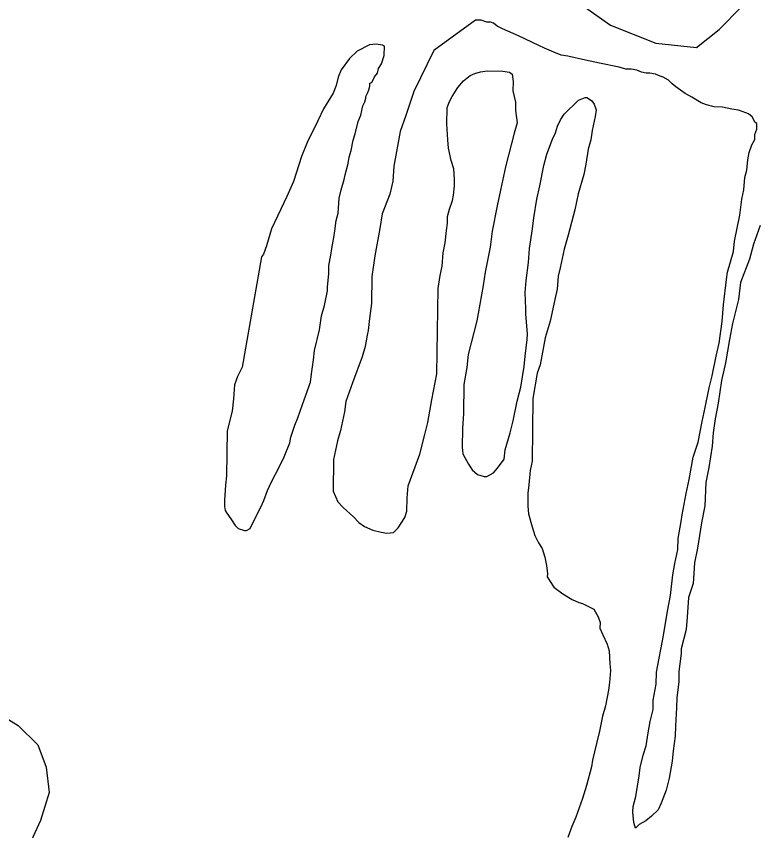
# Model space of a CAD drawing. Extents: x 3355677 to 3393573, y 612928 to 638357.
# Drawn here: x 3381418 to 3382286, y 633656 to 634609 of the extents above; entities that cross this region are included whole.
import ezdxf

# ---------------------------------------------------------------- set-up
doc = ezdxf.new("R2010")
doc.units = 0
doc.layers.add('V-SITE-VEGE', color=7, linetype='Continuous')
doc.layers.add('V-TOPO-SHOR', color=7, linetype='Continuous')

msp = doc.modelspace()

# ---------------------------------------------------------------- linework, layer by layer
at = {"layer": 'V-SITE-VEGE'}
for p, q in [((3381955.86, 634604.61), (3381907.12, 634569.12)), ((3381962.44, 634604.52), (3381955.86, 634604.61)), ((3381968.98, 634602.24), (3381962.44, 634604.52)), ((3381973.37, 634602.18), (3381968.98, 634602.24)), ((3381976.64, 634601.03), (3381973.37, 634602.18)), ((3381980.98, 634597.68), (3381976.64, 634601.03)), ((3381987.51, 634594.3), (3381980.98, 634597.68)), ((3382006.04, 634586.37), (3381987.51, 634594.3)), ((3382030, 634575.06), (3382006.04, 634586.37)), ((3381831.56, 634575.68), (3381817.2, 634568.2)), ((3381839.25, 634576.66), (3381831.56, 634575.68)), ((3381846.91, 634575.46), (3381839.25, 634576.66)), ((3381849.08, 634574.33), (3381846.91, 634575.46)), ((3381848.93, 634563.37), (3381849.08, 634574.33)), ((3382036.53, 634571.68), (3382030, 634575.06)), ((3381817.2, 634568.2), (3381808.31, 634559.56)), ((3381845.5, 634553.55), (3381848.93, 634563.37)), ((3381907.12, 634569.12), (3381883.42, 634521.22)), ((3382047.43, 634567.14), (3382036.53, 634571.68)), ((3382056.15, 634563.73), (3382047.43, 634567.14)), ((3382063.81, 634562.52), (3382056.15, 634563.73)), ((3382084.57, 634557.84), (3382063.81, 634562.52)), ((3381808.31, 634559.56), (3381798.26, 634546.55)), ((3381842.13, 634548.12), (3381845.5, 634553.55)), ((3382100.97, 634554.32), (3382084.57, 634557.84)), ((3382123.93, 634549.61), (3382100.97, 634554.32)), ((3381798.26, 634546.55), (3381794.85, 634537.82)), ((3381840.96, 634542.65), (3381842.13, 634548.12)), ((3381954.98, 634542.13), (3381961.59, 634544.23)), ((3381961.59, 634544.23), (3381969.27, 634545.22)), ((3381969.27, 634545.22), (3381987.91, 634544.96)), ((3381987.91, 634544.96), (3381995.57, 634543.75)), ((3381995.57, 634543.75), (3381998.83, 634541.51)), ((3382131.57, 634547.31), (3382123.93, 634549.61)), ((3382138.15, 634547.22), (3382131.57, 634547.31)), ((3382144.71, 634546.03), (3382138.15, 634547.22)), ((3382150.16, 634543.76), (3382144.71, 634546.03)), ((3382155.62, 634542.58), (3382150.16, 634543.76)), ((3381794.85, 634537.82), (3381792.51, 634527.99)), ((3381834.23, 634531.78), (3381837.61, 634538.32)), ((3381837.61, 634538.32), (3381840.96, 634542.65)), ((3381941.7, 634533.55), (3381949.47, 634540.02)), ((3381949.47, 634540.02), (3381954.98, 634542.13)), ((3381998.83, 634541.51), (3381999.8, 634532.73)), ((3382160.01, 634542.52), (3382155.62, 634542.58)), ((3382166.57, 634541.33), (3382160.01, 634542.52)), ((3382172.02, 634539.06), (3382166.57, 634541.33)), ((3382175.29, 634537.92), (3382172.02, 634539.06)), ((3382181.82, 634534.54), (3382175.29, 634537.92)), ((3382186.15, 634530.09), (3382181.82, 634534.54)), ((3381792.51, 634527.99), (3381789.1, 634519.26)), ((3381830.82, 634523.06), (3381831.97, 634527.43)), ((3381831.97, 634527.43), (3381832.02, 634530.72)), ((3381832.02, 634530.72), (3381834.23, 634531.78)), ((3381928.28, 634515.1), (3381935.01, 634525.97)), ((3381935.01, 634525.97), (3381941.7, 634533.55)), ((3381999.8, 634532.73), (3381999.64, 634521.77)), ((3382190.48, 634526.74), (3382186.15, 634530.09)), ((3382201.34, 634518.91), (3382190.48, 634526.74)), ((3381789.1, 634519.26), (3381777.87, 634500.79)), ((3381827.39, 634513.24), (3381827.42, 634515.44)), ((3381827.42, 634515.44), (3381829.67, 634519.79)), ((3381829.67, 634519.79), (3381830.82, 634523.06)), ((3381883.42, 634521.22), (3381874.25, 634492.84)), ((3381924.9, 634508.57), (3381928.28, 634515.1)), ((3381999.64, 634521.77), (3382002.74, 634508.57)), ((3382208.95, 634514.42), (3382201.34, 634518.91)), ((3381823.98, 634504.52), (3381826.23, 634508.87)), ((3381826.23, 634508.87), (3381827.39, 634513.24)), ((3381922.61, 634502.03), (3381924.9, 634508.57)), ((3382002.74, 634508.57), (3382002.6, 634498.7)), ((3382059.56, 634494.61), (3382076.23, 634510.82)), ((3382076.23, 634510.82), (3382083.96, 634514)), ((3382083.96, 634514), (3382086.15, 634513.96)), ((3382086.15, 634513.96), (3382091.58, 634510.6)), ((3382091.58, 634510.6), (3382094.81, 634506.17)), ((3382094.81, 634506.17), (3382096.91, 634499.56)), ((3382219.82, 634507.69), (3382208.95, 634514.42)), ((3382226.36, 634505.4), (3382219.82, 634507.69)), ((3382235.1, 634503.08), (3382226.36, 634505.4)), ((3381777.87, 634500.79), (3381771.1, 634486.63)), ((3381821.63, 634493.59), (3381823.98, 634504.52)), ((3381922.35, 634483.39), (3381922.61, 634502.03)), ((3382002.6, 634498.7), (3382004.6, 634484.42)), ((3382096.91, 634499.56), (3382095.7, 634491.9)), ((3382244.97, 634502.95), (3382235.1, 634503.08)), ((3382255.9, 634500.6), (3382244.97, 634502.95)), ((3382263.56, 634499.4), (3382255.9, 634500.6)), ((3382272.28, 634495.98), (3382263.56, 634499.4)), ((3382275.55, 634494.84), (3382272.28, 634495.98)), ((3381771.1, 634486.63), (3381758.68, 634461.59)), ((3381818.23, 634485.96), (3381821.63, 634493.59)), ((3381874.25, 634492.84), (3381867.4, 634474.3)), ((3382051.68, 634480.46), (3382055.08, 634488.09)), ((3382055.08, 634488.09), (3382059.56, 634494.61)), ((3382095.7, 634491.9), (3382092.18, 634475.51)), ((3382279.89, 634491.49), (3382275.55, 634494.84)), ((3382283.08, 634484.86), (3382279.89, 634491.49)), ((3381814.74, 634471.76), (3381818.23, 634485.96)), ((3381923.18, 634464.74), (3381922.35, 634483.39)), ((3382004.6, 634484.42), (3382001.14, 634472.41)), ((3382049.38, 634472.82), (3382051.68, 634480.46)), ((3382282.88, 634470.61), (3382285.17, 634477.16)), ((3382285.26, 634483.74), (3382283.08, 634484.86)), ((3382285.17, 634477.16), (3382285.26, 634483.74)), ((3381812.44, 634464.12), (3381814.74, 634471.76)), ((3381867.4, 634474.3), (3381860.25, 634433.84)), ((3382001.14, 634472.41), (3381990.71, 634433.09)), ((3382045.99, 634465.2), (3382049.38, 634472.82)), ((3382092.18, 634475.51), (3382090.93, 634464.56)), ((3382282.8, 634465.13), (3382282.88, 634470.61)), ((3381758.68, 634461.59), (3381751.87, 634445.24)), ((3381810.08, 634452.09), (3381812.44, 634464.12)), ((3381924.14, 634454.86), (3381923.18, 634464.74)), ((3382039.16, 634447.75), (3382045.99, 634465.2)), ((3382090.93, 634464.56), (3382087.48, 634453.64)), ((3382276.01, 634449.88), (3382279.42, 634458.6)), ((3382279.42, 634458.6), (3382282.8, 634465.13)), ((3381807.78, 634444.45), (3381810.08, 634452.09)), ((3381927.23, 634440.56), (3381924.14, 634454.86)), ((3382087.48, 634453.64), (3382085.04, 634436.14)), ((3382274.79, 634441.13), (3382276.01, 634449.88)), ((3381751.87, 634445.24), (3381742.68, 634415.77)), ((3381806.57, 634436.79), (3381807.78, 634444.45)), ((3381930.38, 634430.65), (3381927.23, 634440.56)), ((3382035.69, 634434.64), (3382039.16, 634447.75)), ((3382273.52, 634429.08), (3382274.79, 634441.13)), ((3381803.1, 634423.68), (3381806.57, 634436.79)), ((3381860.25, 634433.84), (3381858.91, 634416.31)), ((3381931.3, 634418.58), (3381930.38, 634430.65)), ((3381990.71, 634433.09), (3381984.84, 634405.76)), ((3382030.96, 634410.59), (3382035.69, 634434.64)), ((3382085.04, 634436.14), (3382082.68, 634424.11)), ((3382271.21, 634420.35), (3382273.52, 634429.08)), ((3381801.92, 634418.22), (3381803.1, 634423.68)), ((3382082.68, 634424.11), (3382075.78, 634401.19)), ((3382269.91, 634406.11), (3382271.21, 634420.35)), ((3381742.68, 634415.77), (3381734.76, 634398.33)), ((3381798.46, 634406.2), (3381801.92, 634418.22)), ((3381858.91, 634416.31), (3381855.4, 634401.01)), ((3381929.94, 634399.96), (3381931.19, 634410.91)), ((3381931.19, 634410.91), (3381931.3, 634418.58)), ((3382027.45, 634395.29), (3382030.96, 634410.59)), ((3381796.13, 634396.37), (3381798.46, 634406.2)), ((3381855.4, 634401.01), (3381846.31, 634378.12)), ((3381984.84, 634405.76), (3381981.29, 634387.17)), ((3382075.78, 634401.19), (3382072.23, 634382.59)), ((3382267.56, 634395.18), (3382269.91, 634406.11)), ((3381734.76, 634398.33), (3381716.68, 634360.22)), ((3381794.79, 634378.85), (3381796.13, 634396.37)), ((3381925.32, 634383.58), (3381928.75, 634393.4)), ((3381928.75, 634393.4), (3381929.94, 634399.96)), ((3382023.85, 634373.41), (3382027.45, 634395.29)), ((3382265.11, 634376.58), (3382267.56, 634395.18)), ((3381923.01, 634374.84), (3381925.32, 634383.58)), ((3381981.29, 634387.17), (3381975.39, 634357.65)), ((3382072.23, 634382.59), (3382064.13, 634353.11)), ((3381792.47, 634370.11), (3381794.79, 634378.85)), ((3381846.31, 634378.12), (3381843.87, 634360.61)), ((3381922.9, 634367.17), (3381923.01, 634374.84)), ((3382022.57, 634360.27), (3382023.85, 634373.41)), ((3382259.19, 634345.96), (3382265.11, 634376.58)), ((3381791.2, 634358.07), (3381792.47, 634370.11)), ((3381921.68, 634358.41), (3381922.9, 634367.17)), ((3382289.05, 634364.18), (3382281.07, 634342.36)), ((3381716.68, 634360.22), (3381710.92, 634340.56)), ((3381790, 634350.41), (3381791.2, 634358.07)), ((3381843.87, 634360.61), (3381837.93, 634328.9)), ((3381920.38, 634344.18), (3381921.68, 634358.41)), ((3381975.39, 634357.65), (3381972.94, 634339.05)), ((3382018.96, 634337.3), (3382022.57, 634360.27)), ((3382064.13, 634353.11), (3382059.52, 634336.73)), ((3381787.62, 634337.29), (3381790, 634350.41)), ((3381918.02, 634332.15), (3381920.38, 634344.18)), ((3382257.92, 634333.92), (3382259.19, 634345.96)), ((3381710.92, 634340.56), (3381707.49, 634330.75)), ((3381786.42, 634329.63), (3381787.62, 634337.29)), ((3381972.94, 634339.05), (3381967.04, 634309.53)), ((3382017.63, 634320.88), (3382018.96, 634337.3)), ((3382059.52, 634336.73), (3382054.82, 634314.87)), ((3382251, 634309.9), (3382257.92, 634333.92)), ((3382281.07, 634342.36), (3382276.43, 634324.89)), ((3381705.25, 634327.49), (3381682.6, 634198.44)), ((3381707.49, 634330.75), (3381705.25, 634327.49)), ((3381784.05, 634317.6), (3381786.42, 634329.63)), ((3381837.93, 634328.9), (3381834.31, 634304.83)), ((3381916.71, 634316.82), (3381918.02, 634332.15)), ((3382276.43, 634324.89), (3382266.18, 634297.62)), ((3381783.91, 634307.74), (3381784.05, 634317.6)), ((3381914.36, 634305.89), (3381916.71, 634316.82)), ((3382015.14, 634300.08), (3382017.63, 634320.88)), ((3382054.82, 634314.87), (3382052.49, 634305.03)), ((3381782.6, 634292.41), (3381783.91, 634307.74)), ((3381911.95, 634290.57), (3381914.36, 634305.89)), ((3381967.04, 634309.53), (3381964.62, 634294.21)), ((3382249.78, 634301.14), (3382251, 634309.9)), ((3381834.31, 634304.83), (3381833.86, 634273.04)), ((3382013.85, 634285.84), (3382015.14, 634300.08)), ((3382052.49, 634305.03), (3382051.18, 634289.7)), ((3382246.08, 634271.59), (3382249.78, 634301.14)), ((3382266.18, 634297.62), (3382263.71, 634277.92)), ((3381779, 634270.53), (3381782.54, 634288.02)), ((3381782.54, 634288.02), (3381782.6, 634292.41)), ((3381910.54, 634190.82), (3381911.95, 634290.57)), ((3381964.62, 634294.21), (3381958.68, 634261.41)), ((3382051.18, 634289.7), (3382048.81, 634277.67)), ((3382014.68, 634267.19), (3382013.85, 634285.84)), ((3382048.81, 634277.67), (3382042.98, 634252.54)), ((3382263.71, 634277.92), (3382256.73, 634249.51)), ((3381775.54, 634258.52), (3381779, 634270.53)), ((3381833.86, 634273.04), (3381831.42, 634255.53)), ((3382014.58, 634260.62), (3382014.68, 634267.19)), ((3382244.7, 634251.88), (3382246.08, 634271.59)), ((3381773.12, 634242.1), (3381775.54, 634258.52)), ((3381958.68, 634261.41), (3381957.46, 634252.65)), ((3382016.45, 634237.56), (3382014.58, 634260.62)), ((3381831.42, 634255.53), (3381830.12, 634241.3)), ((3381957.46, 634252.65), (3381947.04, 634213.33)), ((3382042.98, 634252.54), (3382037.22, 634232.89)), ((3382241.06, 634226.71), (3382244.7, 634251.88)), ((3382256.73, 634249.51), (3382253.18, 634230.93)), ((3381767.29, 634218.07), (3381773.12, 634242.1)), ((3381830.12, 634241.3), (3381828.94, 634235.83)), ((3381828.94, 634235.83), (3381826.56, 634222.71)), ((3382013.89, 634211.29), (3382016.36, 634230.99)), ((3382016.36, 634230.99), (3382016.45, 634237.56)), ((3382037.22, 634232.89), (3382031.29, 634201.18)), ((3382253.18, 634230.93), (3382248.4, 634203.58)), ((3381826.56, 634222.71), (3381823.11, 634210.7)), ((3382237.55, 634211.41), (3382241.06, 634226.71)), ((3381766.04, 634207.12), (3381767.29, 634218.07)), ((3381823.11, 634210.7), (3381811.71, 634180.16)), ((3381947.04, 634213.33), (3381945.72, 634198)), ((3382012.62, 634199.25), (3382013.89, 634211.29)), ((3382232.84, 634188.45), (3382237.55, 634211.41)), ((3381763.62, 634190.71), (3381766.04, 634207.12)), ((3382031.29, 634201.18), (3382027.86, 634191.35)), ((3382248.4, 634203.58), (3382243.72, 634182.82)), ((3381682.6, 634198.44), (3381676.96, 634187.55)), ((3381904.62, 634160.21), (3381910.54, 634190.82)), ((3381945.72, 634198), (3381942.15, 634178.32)), ((3382008.99, 634175.18), (3382012.62, 634199.25)), ((3382027.86, 634191.35), (3382023.05, 634161.82)), ((3381676.96, 634187.55), (3381673.53, 634177.73)), ((3381762.38, 634180.86), (3381763.62, 634190.71)), ((3382229.35, 634174.25), (3382232.84, 634188.45)), ((3382243.72, 634182.82), (3382240.07, 634156.56)), ((3381673.53, 634177.73), (3381672.2, 634161.31)), ((3381753.24, 634154.68), (3381762.38, 634180.86)), ((3381811.71, 634180.16), (3381803.73, 634158.35)), ((3381942.15, 634178.32), (3381941.67, 634144.34)), ((3382004.37, 634158.8), (3382008.99, 634175.18)), ((3382224.64, 634151.29), (3382229.35, 634174.25)), ((3381672.2, 634161.31), (3381670.91, 634147.07)), ((3381747.54, 634139.41), (3381753.24, 634154.68)), ((3381803.73, 634158.35), (3381802.46, 634146.31)), ((3381899.86, 634133.96), (3381904.62, 634160.21)), ((3381999.66, 634135.84), (3382004.37, 634158.8)), ((3382023.05, 634161.82), (3382022.01, 634088.38)), ((3382240.07, 634156.56), (3382236.51, 634137.97)), ((3381670.91, 634147.07), (3381665.1, 634124.13)), ((3381802.46, 634146.31), (3381797.76, 634124.44)), ((3381941.67, 634144.34), (3381940.33, 634126.81)), ((3382221.12, 634134.9), (3382224.64, 634151.29)), ((3381744.13, 634130.69), (3381747.54, 634139.41)), ((3381896.37, 634119.76), (3381899.86, 634133.96)), ((3381996.17, 634121.64), (3381999.66, 634135.84)), ((3382216.39, 634110.84), (3382221.12, 634134.9)), ((3382236.51, 634137.97), (3382234.09, 634121.56)), ((3381665.1, 634124.13), (3381664.35, 634071.51)), ((3381739.54, 634116.5), (3381744.13, 634130.69)), ((3381797.76, 634124.44), (3381794.31, 634112.43)), ((3381940.33, 634126.81), (3381940.02, 634104.89)), ((3381738.36, 634109.94), (3381739.54, 634116.5)), ((3381890.57, 634096.82), (3381896.37, 634119.76)), ((3381990.41, 634101.98), (3381996.17, 634121.64)), ((3382234.09, 634121.56), (3382232.77, 634106.22)), ((3381731.54, 634093.58), (3381738.36, 634109.94)), ((3381794.31, 634112.43), (3381789.61, 634090.57)), ((3382210.66, 634093.38), (3382216.39, 634110.84)), ((3382232.77, 634106.22), (3382229.13, 634081.06)), ((3381876.89, 634059.73), (3381890.57, 634096.82)), ((3381940.02, 634104.89), (3381941, 634097.2)), ((3381941, 634097.2), (3381947.41, 634085.05)), ((3381989.16, 634091.04), (3381990.41, 634101.98)), ((3381725.89, 634081.6), (3381731.54, 634093.58)), ((3381789.61, 634090.57), (3381789.08, 634053.3)), ((3381981.33, 634080.18), (3381989.16, 634091.04)), ((3382022.01, 634088.38), (3382019.67, 634077.45)), ((3382205.91, 634067.14), (3382210.66, 634093.38)), ((3381716.88, 634064.19), (3381725.89, 634081.6)), ((3381947.41, 634085.05), (3381951.7, 634078.41)), ((3381951.7, 634078.41), (3381958.21, 634072.83)), ((3381976.87, 634074.76), (3381981.33, 634080.18)), ((3382019.67, 634077.45), (3382018.34, 634061.02)), ((3382229.13, 634081.06), (3382225.59, 634063.57)), ((3381664.35, 634071.51), (3381663.1, 634060.57)), ((3381958.21, 634072.83), (3381965.85, 634070.53)), ((3381965.85, 634070.53), (3381969.14, 634070.49)), ((3381969.14, 634070.49), (3381976.87, 634074.76)), ((3382202.39, 634050.74), (3382205.91, 634067.14)), ((3381663.1, 634060.57), (3381661.76, 634043.04)), ((3381712.35, 634054.39), (3381716.88, 634064.19)), ((3381875.59, 634045.5), (3381876.89, 634059.73)), ((3382018.34, 634061.02), (3382017.1, 634051.17)), ((3382225.59, 634063.57), (3382224.11, 634036.18)), ((3381707.8, 634042.39), (3381712.35, 634054.39)), ((3381789.08, 634053.3), (3381794.39, 634041.17)), ((3382017.1, 634051.17), (3382016.89, 634035.82)), ((3382197.64, 634025.59), (3382202.39, 634050.74)), ((3381661.76, 634043.04), (3381661.65, 634035.37)), ((3381704.4, 634034.77), (3381707.8, 634042.39)), ((3381794.39, 634041.17), (3381800.88, 634034.49)), ((3381875.37, 634030.15), (3381875.59, 634045.5)), ((3381661.65, 634035.37), (3381662.68, 634030.97)), ((3381662.68, 634030.97), (3381663.75, 634028.76)), ((3381696.51, 634019.53), (3381704.4, 634034.77)), ((3381800.88, 634034.49), (3381812.78, 634023.36)), ((3381873.07, 634022.51), (3381875.37, 634030.15)), ((3382016.89, 634035.82), (3382017.86, 634027.04)), ((3382224.11, 634036.18), (3382220.54, 634016.5)), ((3381663.75, 634028.76), (3381670.2, 634019.9)), ((3381670.2, 634019.9), (3381674.49, 634013.26)), ((3381691.98, 634009.72), (3381696.51, 634019.53)), ((3381812.78, 634023.36), (3381819.26, 634016.69)), ((3381865.23, 634010.56), (3381873.07, 634022.51)), ((3382017.86, 634027.04), (3382022.02, 634011.63)), ((3382196.44, 634017.93), (3382197.64, 634025.59)), ((3381674.49, 634013.26), (3381677.73, 634009.93)), ((3381677.73, 634009.93), (3381685.38, 634007.62)), ((3381687.57, 634007.59), (3381691.98, 634009.72)), ((3381819.26, 634016.69), (3381825.78, 634012.21)), ((3381825.78, 634012.21), (3381835.58, 634007.69)), ((3381859.67, 634005.16), (3381865.23, 634010.56)), ((3382022.02, 634011.63), (3382025.17, 634001.72)), ((3382192.87, 633998.25), (3382196.44, 634017.93)), ((3382220.54, 634016.5), (3382215.74, 633986.96)), ((3381685.38, 634007.62), (3381687.57, 634007.59)), ((3381835.58, 634007.69), (3381845.42, 634005.36)), ((3381845.42, 634005.36), (3381851.98, 634004.17)), ((3381851.98, 634004.17), (3381859.67, 634005.16)), ((3382025.17, 634001.72), (3382029.43, 633992.89)), ((3382029.43, 633992.89), (3382033.73, 633986.25)), ((3382192.69, 633985.09), (3382192.87, 633998.25)), ((3382033.73, 633986.25), (3382036.87, 633976.33)), ((3382189.16, 633968.7), (3382192.69, 633985.09)), ((3382215.74, 633986.96), (3382212.2, 633969.47)), ((3382036.87, 633976.33), (3382038.92, 633966.44)), ((3382038.92, 633966.44), (3382039.89, 633956.56)), ((3382186.79, 633955.58), (3382189.16, 633968.7)), ((3382212.2, 633969.47), (3382210.76, 633945.37)), ((3382039.89, 633956.56), (3382039.84, 633953.27)), ((3382039.84, 633953.27), (3382043.05, 633947.74)), ((3382184.25, 633931.49), (3382186.79, 633955.58)), ((3382043.05, 633947.74), (3382047.34, 633941.1)), ((3382210.76, 633945.37), (3382205.05, 633929)), ((3382047.34, 633941.1), (3382058.19, 633933.27)), ((3382058.19, 633933.27), (3382069.06, 633926.54)), ((3382069.06, 633926.54), (3382076.69, 633923.15)), ((3382180.7, 633912.9), (3382184.25, 633931.49)), ((3382205.05, 633929), (3382203.63, 633906)), ((3382076.69, 633923.15), (3382081.06, 633921.99)), ((3382081.06, 633921.99), (3382094.12, 633915.22)), ((3382094.12, 633915.22), (3382099.48, 633906.38)), ((3382099.48, 633906.38), (3382101.58, 633899.77)), ((3382175.91, 633884.46), (3382180.7, 633912.9)), ((3382203.63, 633906), (3382202.33, 633891.77)), ((3382101.58, 633899.77), (3382101.48, 633893.19)), ((3382101.48, 633893.19), (3382104.66, 633885.47)), ((3382202.33, 633891.77), (3382196.52, 633868.82)), ((3382104.66, 633885.47), (3382109.99, 633874.43)), ((3382167.63, 633841.82), (3382175.91, 633884.46)), ((3382109.99, 633874.43), (3382112.07, 633866.73)), ((3382196.52, 633868.82), (3382196.44, 633863.34)), ((3382112.07, 633866.73), (3382112.95, 633851.37)), ((3382196.44, 633863.34), (3382193.96, 633842.55)), ((3382112.95, 633851.37), (3382113.94, 633843.68)), ((3382113.94, 633843.68), (3382112.64, 633829.45)), ((3382167.43, 633827.57), (3382167.63, 633841.82)), ((3382193.96, 633842.55), (3382193.79, 633830.49)), ((3382112.64, 633829.45), (3382111.42, 633820.69)), ((3382193.79, 633830.49), (3382191.33, 633811.88)), ((3382111.42, 633820.69), (3382107.87, 633802.1)), ((3382163.88, 633808.98), (3382167.43, 633827.57)), ((3382191.33, 633811.88), (3382191.16, 633799.83)), ((3382107.87, 633802.1), (3382104.41, 633790.09)), ((3382163.72, 633798.02), (3382163.88, 633808.98)), ((3382160.24, 633783.82), (3382163.72, 633798.02)), ((3382191.16, 633799.83), (3382189.77, 633779.02)), ((3382104.41, 633790.09), (3382100.87, 633772.6)), ((3382157.86, 633770.7), (3382160.24, 633783.82)), ((3382100.87, 633772.6), (3382097.38, 633758.39)), ((3382189.77, 633779.02), (3382189.6, 633766.96)), ((3382155.45, 633755.38), (3382157.86, 633770.7)), ((3382189.6, 633766.96), (3382187.16, 633749.45)), ((3382097.38, 633758.39), (3382092.72, 633738.72)), ((3382152, 633744.46), (3382155.45, 633755.38)), ((3382148.51, 633730.26), (3382152, 633744.46)), ((3382187.16, 633749.45), (3382185.89, 633737.41)), ((3382092.72, 633738.72), (3382091.51, 633731.07)), ((3382185.89, 633737.41), (3382182.32, 633717.72)), ((3382091.51, 633731.07), (3382085.72, 633709.22)), ((3382147.28, 633720.41), (3382148.51, 633730.26)), ((3382143.65, 633696.34), (3382147.28, 633720.41)), ((3382182.32, 633717.72), (3382178.83, 633703.52)), ((3382085.72, 633709.22), (3382081.12, 633693.94)), ((3382140.19, 633684.33), (3382143.65, 633696.34)), ((3382178.83, 633703.52), (3382173.14, 633688.25)), ((3382081.12, 633693.94), (3382073.14, 633672.12)), ((3382173.14, 633688.25), (3382169.74, 633680.62)), ((3382140.1, 633677.75), (3382140.19, 633684.33)), ((3382141.02, 633665.68), (3382140.1, 633677.75)), ((3382169.74, 633680.62), (3382161.96, 633673.06)), ((3382073.14, 633672.12), (3382068.6, 633661.22)), ((3382155.3, 633667.67), (3382147.57, 633663.4)), ((3382161.96, 633673.06), (3382155.3, 633667.67)), ((3382068.6, 633661.22), (3382064.02, 633648.13)), ((3382143.12, 633659.07), (3382141.02, 633665.68)), ((3382147.57, 633663.4), (3382143.12, 633659.07))]:
    msp.add_line(p, q, dxfattribs=at)
at = {"layer": 'V-TOPO-SHOR'}
for points in [[(3382076.77, 634625.04), (3382113.87, 634598.68), (3382166.83, 634577.65), (3382214.46, 634572.49), (3382240.86, 634593.72), (3382267.25, 634620.24)], [(3381377.83, 633805.59), (3381420.37, 633779.41), (3381443.27, 633756.51), (3381453.09, 633730.33), (3381456.36, 633700.88), (3381446.54, 633668.16), (3381426.91, 633625.63), (3381410.55, 633563.46)]]:
    msp.add_lwpolyline(points, dxfattribs=at)

doc.saveas('drawing.dxf')
